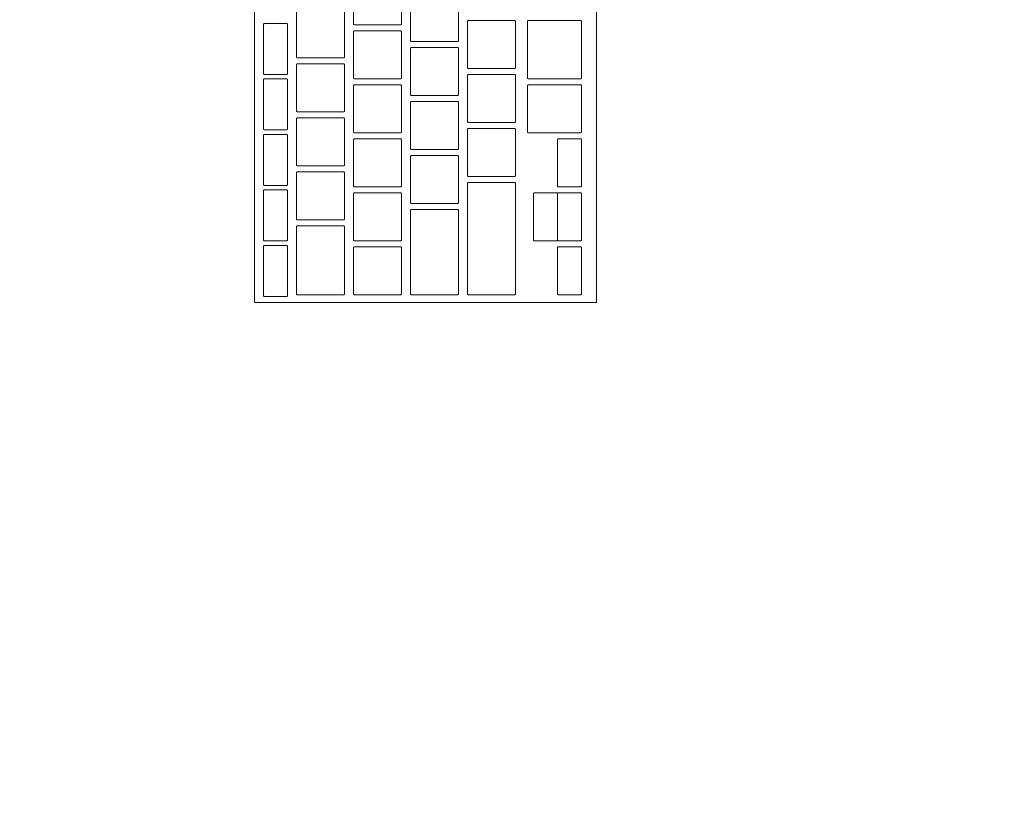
# Model space of a CAD drawing. Header units: metres. Extents: x -3.6 to 90.7, y -11.1 to 18.
# Tile 345 of 656: x 36.917 to 37.245, y 1.439 to 1.705. Entities that reach past the tile are written whole.
import ezdxf

# ---------------------------------------------------------------- set-up
doc = ezdxf.new("R2010")
doc.units = ezdxf.units.M
doc.header["$MEASUREMENT"] = 0
doc.linetypes.add('Wipeout_Contour', pattern=[1, 0, -1])
doc.layers.add('152 - Bemaßung_ Beschriftung.Ausbau', color=7, linetype='Continuous')
doc.layers.add('701 - Einrichtung.Möbel', color=7, linetype='Continuous')
doc.styles.add('ERSTELLTER_STIL_2', font='txt')
doc.dimstyles.new('ERSTELLTER_STIL__1', dxfattribs={"dimtxt": 0.1, "dimasz": 0.0532, "dimexe": 0.18, "dimexo": 0.0625, "dimgap": 0, "dimtad": 1, "dimzin": 0, "dimdsep": 46, "dimtxsty": 'ERSTELLTER_STIL_2', "dimblk": 'ARROWHEAD_2', "dimblk1": 'ARROWHEAD_2', "dimblk2": 'ARROWHEAD_2', "dimcen": 0.09, "dimse1": 1, "dimse2": 1, "dimclrd": 7, "dimclre": 7, "dimclrt": 7, "dimazin": 0, "dimtfac": 1, "dimtdec": 4, "dimtmove": 0, "dimatfit": 3, "dimfxl": 1, "dimtolj": 1, "dimtzin": 0, "dimarcsym": 0})
doc.dimstyles.new('ERSTELLTER_STIL__3', dxfattribs={"dimtxt": 0.1, "dimasz": 0.0532, "dimexe": 0.18, "dimexo": 0.0625, "dimgap": 0, "dimtad": 1, "dimtih": 1, "dimtoh": 1, "dimzin": 0, "dimdsep": 46, "dimtxsty": 'ERSTELLTER_STIL_2', "dimblk": 'ARROWHEAD_2', "dimblk1": 'ARROWHEAD_2', "dimblk2": 'ARROWHEAD_2', "dimcen": 0.09, "dimse1": 1, "dimse2": 1, "dimclrd": 7, "dimclre": 7, "dimclrt": 7, "dimazin": 0, "dimtfac": 1, "dimtdec": 4, "dimtmove": 0, "dimatfit": 3, "dimfxl": 1, "dimtolj": 1, "dimtzin": 0, "dimarcsym": 0})

# ---------------------------------------------------------------- blocks, each defined once
blk = doc.blocks.new('*D436')
at = {"layer": '152 - Bemaßung_ Beschriftung.Ausbau', "color": 7, "linetype": 'Continuous', "lineweight": 5}
for p, q in [((36.60497, -4.6125), (36.60497, -4.5075)), ((40.01497, -4.6125), (40.01497, -4.5075)), ((36.62518, -4.525), (36.58477, -4.595)), ((40.03518, -4.525), (39.99477, -4.595)), ((36.60497, -4.56), (40.01497, -4.56))]:
    blk.add_line(p, q, dxfattribs=at)
at = {"layer": '152 - Bemaßung_ Beschriftung.Ausbau', "color": 7, "lineweight": 5, "char_height": 0.1, "attachment_point": 7, "style": 'ERSTELLTER_STIL_2'}
for s, insert in [('\\A1;{\\pql;\\fArial|b0|i0|c0|p38;11\\fArial|b0|i0|c0|p38;\\A1{\\H.66x;\\S5^  ;}}', (39.80295, -4.54109)), ('\\A1;{\\pql;\\fArial|b0|i0|c0|p38;3,41}', (38.08105, -4.54))]:
    blk.add_mtext(s, dxfattribs=dict(at, insert=insert))
blk = doc.blocks.new('ARROWHEAD_2')
at = {"color": 0, "linetype": 'Continuous', "lineweight": 0}
for p, q in [((-0.3781, -0.655), (0.3781, 0.655)), ((0, 0), (-1, 0))]:
    blk.add_line(p, q, dxfattribs=at)
blk = doc.blocks.new('*D611')
at = {"layer": '152 - Bemaßung_ Beschriftung.Ausbau', "color": 7, "linetype": 'Continuous', "lineweight": 5}
for p, q in [((45.78033, 0.245), (45.78033, 3.72)), ((45.74533, 0.26521), (45.81533, 0.22479)), ((45.83283, 0.245), (45.72783, 0.245)), ((45.78033, 0.005), (45.78033, 0.245)), ((45.74533, 0.02521), (45.81533, -0.01521)), ((45.83283, 0.005), (45.72783, 0.005)), ((45.78033, -0.02923), (45.78033, 0.005))]:
    blk.add_line(p, q, dxfattribs=at)
at = {"color": 254, "linetype": 'Wipeout_Contour', "lineweight": 0, "ltscale": 182.85335}
blk.add_wipeout([(45.78176, 0.02769), (45.78176, 0.22231), (45.6389, 0.22231), (45.6389, 0.02769)], dxfattribs=at).dxf.layer = '152 - Bemaßung_ Beschriftung.Ausbau'
at = {"layer": '152 - Bemaßung_ Beschriftung.Ausbau', "color": 7, "lineweight": 5, "insert": (45.76033, 0.04911), "char_height": 0.1, "attachment_point": 7, "rotation": 90, "style": 'ERSTELLTER_STIL_2'}
blk.add_mtext('\\A1;{\\pql;\\fArial|b0|i0|c0|p38;24}', dxfattribs=at)
blk = doc.blocks.new('*D612')
at = {"layer": '152 - Bemaßung_ Beschriftung.Ausbau', "color": 7, "linetype": 'Continuous', "lineweight": 5}
for p, q in [((45.74533, 3.7402), (45.81533, 3.69979)), ((45.83283, 3.72), (45.72783, 3.72)), ((45.78033, 0.245), (45.78033, 3.72)), ((45.74533, 0.26521), (45.81533, 0.22479))]:
    blk.add_line(p, q, dxfattribs=at)
at = {"layer": '152 - Bemaßung_ Beschriftung.Ausbau', "color": 7, "lineweight": 5, "char_height": 0.1, "attachment_point": 7, "rotation": 90, "style": 'ERSTELLTER_STIL_2'}
for s, insert in [('\\A1;{\\pql;\\fArial|b0|i0|c0|p38;17\\fArial|b0|i0|c0|p38;\\A1{\\H.66x;\\S5^  ;}}', (45.76142, 3.49791)), ('\\A1;{\\pql;\\fArial|b0|i0|c0|p38;3,47\\fArial|b0|i0|c0|p38;\\A1{\\H.66x;\\S5^  ;}}', (45.77974, 1.7235))]:
    blk.add_mtext(s, dxfattribs=dict(at, insert=insert))

msp = doc.modelspace()

# ---------------------------------------------------------------- wipeouts: each hides what was drawn before it
at = {"color": 254, "linetype": 'Wipeout_Contour', "lineweight": 0, "ltscale": 226.331697}
msp.add_wipeout([(36.60497, 3.00998), (36.60497, 1.00998), (37.40497, 1.00998), (37.40497, 2.20998), (38.80497, 2.20998), (38.80497, 3.00998)], dxfattribs=at).dxf.layer = '701 - Einrichtung.Möbel'

# ---------------------------------------------------------------- next in the draw order: wipeouts: each hides what was drawn before it
at = {"color": 254, "linetype": 'Wipeout_Contour', "lineweight": 0, "ltscale": 148.385207}
msp.add_wipeout([(37.10889, 1.87312), (36.99489, 1.87312), (36.99489, 1.61112), (37.10889, 1.61112)], dxfattribs=at).dxf.layer = '701 - Einrichtung.Möbel'

# ---------------------------------------------------------------- next in the draw order: linework, layer by layer
at = {"layer": '701 - Einrichtung.Möbel', "color": 7, "linetype": 'Continuous', "lineweight": 5, "flags": 128}
msp.add_lwpolyline([(37.10889, 1.87312), (37.10889, 1.61112), (36.99489, 1.61112), (36.99489, 1.87312)], close=True, dxfattribs=at)

# ---------------------------------------------------------------- next in the draw order: wipeouts: each hides what was drawn before it
at = {"color": 254, "linetype": 'Wipeout_Contour', "lineweight": 0, "ltscale": 333.214088}
msp.add_wipeout([(37.04389, 1.71162), (37.04389, 1.71942), (37.04369, 1.71962), (37.02809, 1.71962), (37.02789, 1.71942), (37.02789, 1.70382), (37.02809, 1.70362), (37.04369, 1.70362), (37.04389, 1.70382)], dxfattribs=at).dxf.layer = '701 - Einrichtung.Möbel'
at = {"color": 254, "linetype": 'Wipeout_Contour', "lineweight": 0, "ltscale": 333.382608}
msp.add_wipeout([(37.06289, 1.70612), (37.06289, 1.71392), (37.06269, 1.71412), (37.04709, 1.71412), (37.04689, 1.71392), (37.04689, 1.69832), (37.04709, 1.69812), (37.06269, 1.69812), (37.06289, 1.69832)], dxfattribs=at).dxf.layer = '701 - Einrichtung.Möbel'
at = {"color": 254, "linetype": 'Wipeout_Contour', "lineweight": 0, "ltscale": 333.03872}
msp.add_wipeout([(37.02489, 1.70062), (37.02489, 1.70842), (37.02469, 1.70862), (37.00909, 1.70862), (37.00889, 1.70842), (37.00889, 1.69282), (37.00909, 1.69262), (37.02469, 1.69262), (37.02489, 1.69282)], dxfattribs=at).dxf.layer = '701 - Einrichtung.Möbel'
at = {"color": 254, "linetype": 'Wipeout_Contour', "lineweight": 0, "ltscale": 332.897894}
msp.add_wipeout([(37.00589, 1.69562), (37.00589, 1.70392), (37.00569, 1.70412), (36.99809, 1.70412), (36.99789, 1.70392), (36.99789, 1.68732), (36.99809, 1.68712), (37.00569, 1.68712), (37.00589, 1.68732)], dxfattribs=at).dxf.layer = '701 - Einrichtung.Möbel'
at = {"color": 254, "linetype": 'Wipeout_Contour', "lineweight": 0, "ltscale": 333.549694}
msp.add_wipeout([(37.08189, 1.69712), (37.08189, 1.70492), (37.08169, 1.70512), (37.06609, 1.70512), (37.06589, 1.70492), (37.06589, 1.68932), (37.06609, 1.68912), (37.08169, 1.68912), (37.08189, 1.68932)], dxfattribs=at).dxf.layer = '701 - Einrichtung.Möbel'
at = {"color": 254, "linetype": 'Wipeout_Contour', "lineweight": 0, "ltscale": 333.738992}
msp.add_wipeout([(37.10389, 1.69537), (37.10389, 1.70492), (37.10369, 1.70512), (37.08609, 1.70512), (37.08589, 1.70492), (37.08589, 1.68582), (37.08609, 1.68562), (37.10369, 1.68562), (37.10389, 1.68582)], dxfattribs=at).dxf.layer = '701 - Einrichtung.Möbel'
at = {"color": 254, "linetype": 'Wipeout_Contour', "lineweight": 0, "ltscale": 333.206638}
msp.add_wipeout([(37.04389, 1.69362), (37.04389, 1.70142), (37.04369, 1.70162), (37.02809, 1.70162), (37.02789, 1.70142), (37.02789, 1.68582), (37.02809, 1.68562), (37.04369, 1.68562), (37.04389, 1.68582)], dxfattribs=at).dxf.layer = '701 - Einrichtung.Möbel'
at = {"color": 254, "linetype": 'Wipeout_Contour', "lineweight": 0, "ltscale": 333.375186}
msp.add_wipeout([(37.06289, 1.68812), (37.06289, 1.69592), (37.06269, 1.69612), (37.04709, 1.69612), (37.04689, 1.69592), (37.04689, 1.68032), (37.04709, 1.68012), (37.06269, 1.68012), (37.06289, 1.68032)], dxfattribs=at).dxf.layer = '701 - Einrichtung.Möbel'
at = {"color": 254, "linetype": 'Wipeout_Contour', "lineweight": 0, "ltscale": 333.031315}
msp.add_wipeout([(37.02489, 1.68262), (37.02489, 1.69042), (37.02469, 1.69062), (37.00909, 1.69062), (37.00889, 1.69042), (37.00889, 1.67482), (37.00909, 1.67462), (37.02469, 1.67462), (37.02489, 1.67482)], dxfattribs=at).dxf.layer = '701 - Einrichtung.Möbel'
at = {"color": 254, "linetype": 'Wipeout_Contour', "lineweight": 0, "ltscale": 333.542315}
msp.add_wipeout([(37.08189, 1.67912), (37.08189, 1.68692), (37.08169, 1.68712), (37.06609, 1.68712), (37.06589, 1.68692), (37.06589, 1.67132), (37.06609, 1.67112), (37.08169, 1.67112), (37.08189, 1.67132)], dxfattribs=at).dxf.layer = '701 - Einrichtung.Möbel'
at = {"color": 254, "linetype": 'Wipeout_Contour', "lineweight": 0, "ltscale": 333.199267}
msp.add_wipeout([(37.04389, 1.67562), (37.04389, 1.68342), (37.04369, 1.68362), (37.02809, 1.68362), (37.02789, 1.68342), (37.02789, 1.66782), (37.02809, 1.66762), (37.04369, 1.66762), (37.04389, 1.66782)], dxfattribs=at).dxf.layer = '701 - Einrichtung.Möbel'
at = {"color": 254, "linetype": 'Wipeout_Contour', "lineweight": 0, "ltscale": 333.730678}
msp.add_wipeout([(37.10389, 1.67562), (37.10389, 1.68342), (37.10369, 1.68362), (37.08609, 1.68362), (37.08589, 1.68342), (37.08589, 1.66782), (37.08609, 1.66762), (37.10369, 1.66762), (37.10389, 1.66782)], dxfattribs=at).dxf.layer = '701 - Einrichtung.Möbel'
at = {"color": 254, "linetype": 'Wipeout_Contour', "lineweight": 0, "ltscale": 333.367843}
msp.add_wipeout([(37.06289, 1.67012), (37.06289, 1.67792), (37.06269, 1.67812), (37.04709, 1.67812), (37.04689, 1.67792), (37.04689, 1.66232), (37.04709, 1.66212), (37.06269, 1.66212), (37.06289, 1.66232)], dxfattribs=at).dxf.layer = '701 - Einrichtung.Möbel'
at = {"color": 254, "linetype": 'Wipeout_Contour', "lineweight": 0, "ltscale": 333.023988}
msp.add_wipeout([(37.02489, 1.66462), (37.02489, 1.67242), (37.02469, 1.67262), (37.00909, 1.67262), (37.00889, 1.67242), (37.00889, 1.65682), (37.00909, 1.65662), (37.02469, 1.65662), (37.02489, 1.65682)], dxfattribs=at).dxf.layer = '701 - Einrichtung.Möbel'
at = {"color": 254, "linetype": 'Wipeout_Contour', "lineweight": 0, "ltscale": 333.535015}
msp.add_wipeout([(37.08189, 1.66112), (37.08189, 1.66892), (37.08169, 1.66912), (37.06609, 1.66912), (37.06589, 1.66892), (37.06589, 1.65332), (37.06609, 1.65312), (37.08169, 1.65312), (37.08189, 1.65332)], dxfattribs=at).dxf.layer = '701 - Einrichtung.Möbel'
at = {"color": 254, "linetype": 'Wipeout_Contour', "lineweight": 0, "ltscale": 333.191975}
msp.add_wipeout([(37.04389, 1.65762), (37.04389, 1.66542), (37.04369, 1.66562), (37.02809, 1.66562), (37.02789, 1.66542), (37.02789, 1.64982), (37.02809, 1.64962), (37.04369, 1.64962), (37.04389, 1.64982)], dxfattribs=at).dxf.layer = '701 - Einrichtung.Möbel'
at = {"color": 254, "linetype": 'Wipeout_Contour', "lineweight": 0, "ltscale": 333.763365}
msp.add_wipeout([(37.10389, 1.65762), (37.10389, 1.66542), (37.10369, 1.66562), (37.09609, 1.66562), (37.09589, 1.66542), (37.09589, 1.64982), (37.09609, 1.64962), (37.10369, 1.64962), (37.10389, 1.64982)], dxfattribs=at).dxf.layer = '701 - Einrichtung.Möbel'
at = {"color": 254, "linetype": 'Wipeout_Contour', "lineweight": 0, "ltscale": 333.360578}
msp.add_wipeout([(37.06289, 1.65212), (37.06289, 1.65992), (37.06269, 1.66012), (37.04709, 1.66012), (37.04689, 1.65992), (37.04689, 1.64432), (37.04709, 1.64412), (37.06269, 1.64412), (37.06289, 1.64432)], dxfattribs=at).dxf.layer = '701 - Einrichtung.Möbel'
at = {"color": 254, "linetype": 'Wipeout_Contour', "lineweight": 0, "ltscale": 333.01674}
msp.add_wipeout([(37.02489, 1.64662), (37.02489, 1.65442), (37.02469, 1.65462), (37.00909, 1.65462), (37.00889, 1.65442), (37.00889, 1.63882), (37.00909, 1.63862), (37.02469, 1.63862), (37.02489, 1.63882)], dxfattribs=at).dxf.layer = '701 - Einrichtung.Möbel'
at = {"color": 254, "linetype": 'Wipeout_Contour', "lineweight": 0, "ltscale": 333.524626}
msp.add_wipeout([(37.08189, 1.63237), (37.08189, 1.65092), (37.08169, 1.65112), (37.06609, 1.65112), (37.06589, 1.65092), (37.06589, 1.61382), (37.06609, 1.61362), (37.08169, 1.61362), (37.08189, 1.61382)], dxfattribs=at).dxf.layer = '701 - Einrichtung.Möbel'
at = {"color": 254, "linetype": 'Wipeout_Contour', "lineweight": 0, "ltscale": 333.184761}
msp.add_wipeout([(37.04389, 1.63962), (37.04389, 1.64742), (37.04369, 1.64762), (37.02809, 1.64762), (37.02789, 1.64742), (37.02789, 1.63182), (37.02809, 1.63162), (37.04369, 1.63162), (37.04389, 1.63182)], dxfattribs=at).dxf.layer = '701 - Einrichtung.Möbel'
at = {"color": 254, "linetype": 'Wipeout_Contour', "lineweight": 0, "ltscale": 333.756163}
msp.add_wipeout([(37.10389, 1.63962), (37.10389, 1.64742), (37.10369, 1.64762), (37.09609, 1.64762), (37.09589, 1.64742), (37.09589, 1.63182), (37.09609, 1.63162), (37.10369, 1.63162), (37.10389, 1.63182)], dxfattribs=at).dxf.layer = '701 - Einrichtung.Möbel'
at = {"color": 254, "linetype": 'Wipeout_Contour', "lineweight": 0, "ltscale": 333.351626}
msp.add_wipeout([(37.06289, 1.62787), (37.06289, 1.64192), (37.06269, 1.64212), (37.04709, 1.64212), (37.04689, 1.64192), (37.04689, 1.61382), (37.04709, 1.61362), (37.06269, 1.61362), (37.06289, 1.61382)], dxfattribs=at).dxf.layer = '701 - Einrichtung.Möbel'
at = {"color": 254, "linetype": 'Wipeout_Contour', "lineweight": 0, "ltscale": 333.008622}
msp.add_wipeout([(37.02489, 1.62512), (37.02489, 1.63642), (37.02469, 1.63662), (37.00909, 1.63662), (37.00889, 1.63642), (37.00889, 1.61382), (37.00909, 1.61362), (37.02469, 1.61362), (37.02489, 1.61382)], dxfattribs=at).dxf.layer = '701 - Einrichtung.Möbel'
at = {"color": 254, "linetype": 'Wipeout_Contour', "lineweight": 0, "ltscale": 333.177626}
msp.add_wipeout([(37.04389, 1.62162), (37.04389, 1.62942), (37.04369, 1.62962), (37.02809, 1.62962), (37.02789, 1.62942), (37.02789, 1.61382), (37.02809, 1.61362), (37.04369, 1.61362), (37.04389, 1.61382)], dxfattribs=at).dxf.layer = '701 - Einrichtung.Möbel'
at = {"color": 254, "linetype": 'Wipeout_Contour', "lineweight": 0, "ltscale": 333.74904}
msp.add_wipeout([(37.10389, 1.62162), (37.10389, 1.62942), (37.10369, 1.62962), (37.09609, 1.62962), (37.09589, 1.62942), (37.09589, 1.61382), (37.09609, 1.61362), (37.10369, 1.61362), (37.10389, 1.61382)], dxfattribs=at).dxf.layer = '701 - Einrichtung.Möbel'

# ---------------------------------------------------------------- next in the draw order: linework, layer by layer
at = {"layer": '701 - Einrichtung.Möbel', "color": 7, "linetype": 'Continuous', "lineweight": 5, "flags": 128}
for points in [[(37.04389, 1.71162), (37.04389, 1.70382), (37.04369, 1.70362), (37.02809, 1.70362), (37.02789, 1.70382), (37.02789, 1.71942), (37.02809, 1.71962), (37.04369, 1.71962), (37.04389, 1.71942)], [(37.06289, 1.70612), (37.06289, 1.69832), (37.06269, 1.69812), (37.04709, 1.69812), (37.04689, 1.69832), (37.04689, 1.71392), (37.04709, 1.71412), (37.06269, 1.71412), (37.06289, 1.71392)], [(37.02489, 1.70062), (37.02489, 1.69282), (37.02469, 1.69262), (37.00909, 1.69262), (37.00889, 1.69282), (37.00889, 1.70842), (37.00909, 1.70862), (37.02469, 1.70862), (37.02489, 1.70842)], [(37.00589, 1.69562), (37.00589, 1.68732), (37.00569, 1.68712), (36.99809, 1.68712), (36.99789, 1.68732), (36.99789, 1.70392), (36.99809, 1.70412), (37.00569, 1.70412), (37.00589, 1.70392)], [(37.08189, 1.69712), (37.08189, 1.68932), (37.08169, 1.68912), (37.06609, 1.68912), (37.06589, 1.68932), (37.06589, 1.70492), (37.06609, 1.70512), (37.08169, 1.70512), (37.08189, 1.70492)], [(37.10389, 1.69537), (37.10389, 1.68582), (37.10369, 1.68562), (37.08609, 1.68562), (37.08589, 1.68582), (37.08589, 1.70492), (37.08609, 1.70512), (37.10369, 1.70512), (37.10389, 1.70492)], [(37.04389, 1.69362), (37.04389, 1.68582), (37.04369, 1.68562), (37.02809, 1.68562), (37.02789, 1.68582), (37.02789, 1.70142), (37.02809, 1.70162), (37.04369, 1.70162), (37.04389, 1.70142)], [(37.06289, 1.68812), (37.06289, 1.68032), (37.06269, 1.68012), (37.04709, 1.68012), (37.04689, 1.68032), (37.04689, 1.69592), (37.04709, 1.69612), (37.06269, 1.69612), (37.06289, 1.69592)], [(37.02489, 1.68262), (37.02489, 1.67482), (37.02469, 1.67462), (37.00909, 1.67462), (37.00889, 1.67482), (37.00889, 1.69042), (37.00909, 1.69062), (37.02469, 1.69062), (37.02489, 1.69042)], [(37.08189, 1.67912), (37.08189, 1.67132), (37.08169, 1.67112), (37.06609, 1.67112), (37.06589, 1.67132), (37.06589, 1.68692), (37.06609, 1.68712), (37.08169, 1.68712), (37.08189, 1.68692)], [(37.04389, 1.67562), (37.04389, 1.66782), (37.04369, 1.66762), (37.02809, 1.66762), (37.02789, 1.66782), (37.02789, 1.68342), (37.02809, 1.68362), (37.04369, 1.68362), (37.04389, 1.68342)], [(37.10389, 1.67562), (37.10389, 1.66782), (37.10369, 1.66762), (37.08609, 1.66762), (37.08589, 1.66782), (37.08589, 1.68342), (37.08609, 1.68362), (37.10369, 1.68362), (37.10389, 1.68342)], [(37.06289, 1.67012), (37.06289, 1.66232), (37.06269, 1.66212), (37.04709, 1.66212), (37.04689, 1.66232), (37.04689, 1.67792), (37.04709, 1.67812), (37.06269, 1.67812), (37.06289, 1.67792)], [(37.02489, 1.66462), (37.02489, 1.65682), (37.02469, 1.65662), (37.00909, 1.65662), (37.00889, 1.65682), (37.00889, 1.67242), (37.00909, 1.67262), (37.02469, 1.67262), (37.02489, 1.67242)], [(37.08189, 1.66112), (37.08189, 1.65332), (37.08169, 1.65312), (37.06609, 1.65312), (37.06589, 1.65332), (37.06589, 1.66892), (37.06609, 1.66912), (37.08169, 1.66912), (37.08189, 1.66892)], [(37.04389, 1.65762), (37.04389, 1.64982), (37.04369, 1.64962), (37.02809, 1.64962), (37.02789, 1.64982), (37.02789, 1.66542), (37.02809, 1.66562), (37.04369, 1.66562), (37.04389, 1.66542)], [(37.10389, 1.65762), (37.10389, 1.64982), (37.10369, 1.64962), (37.09609, 1.64962), (37.09589, 1.64982), (37.09589, 1.66542), (37.09609, 1.66562), (37.10369, 1.66562), (37.10389, 1.66542)], [(37.06289, 1.65212), (37.06289, 1.64432), (37.06269, 1.64412), (37.04709, 1.64412), (37.04689, 1.64432), (37.04689, 1.65992), (37.04709, 1.66012), (37.06269, 1.66012), (37.06289, 1.65992)], [(37.02489, 1.64662), (37.02489, 1.63882), (37.02469, 1.63862), (37.00909, 1.63862), (37.00889, 1.63882), (37.00889, 1.65442), (37.00909, 1.65462), (37.02469, 1.65462), (37.02489, 1.65442)], [(37.08189, 1.63237), (37.08189, 1.61382), (37.08169, 1.61362), (37.06609, 1.61362), (37.06589, 1.61382), (37.06589, 1.65092), (37.06609, 1.65112), (37.08169, 1.65112), (37.08189, 1.65092)], [(37.04389, 1.63962), (37.04389, 1.63182), (37.04369, 1.63162), (37.02809, 1.63162), (37.02789, 1.63182), (37.02789, 1.64742), (37.02809, 1.64762), (37.04369, 1.64762), (37.04389, 1.64742)], [(37.10389, 1.63962), (37.10389, 1.63182), (37.10369, 1.63162), (37.09609, 1.63162), (37.09589, 1.63182), (37.09589, 1.64742), (37.09609, 1.64762), (37.10369, 1.64762), (37.10389, 1.64742)], [(37.06289, 1.62787), (37.06289, 1.61382), (37.06269, 1.61362), (37.04709, 1.61362), (37.04689, 1.61382), (37.04689, 1.64192), (37.04709, 1.64212), (37.06269, 1.64212), (37.06289, 1.64192)], [(37.02489, 1.62512), (37.02489, 1.61382), (37.02469, 1.61362), (37.00909, 1.61362), (37.00889, 1.61382), (37.00889, 1.63642), (37.00909, 1.63662), (37.02469, 1.63662), (37.02489, 1.63642)], [(37.04389, 1.62162), (37.04389, 1.61382), (37.04369, 1.61362), (37.02809, 1.61362), (37.02789, 1.61382), (37.02789, 1.62942), (37.02809, 1.62962), (37.04369, 1.62962), (37.04389, 1.62942)], [(37.10389, 1.62162), (37.10389, 1.61382), (37.10369, 1.61362), (37.09609, 1.61362), (37.09589, 1.61382), (37.09589, 1.62942), (37.09609, 1.62962), (37.10369, 1.62962), (37.10389, 1.62942)]]:
    msp.add_lwpolyline(points, close=True, dxfattribs=at)

# ---------------------------------------------------------------- next in the draw order: wipeouts: each hides what was drawn before it
at = {"color": 254, "linetype": 'Wipeout_Contour', "lineweight": 0, "ltscale": 332.890303}
msp.add_wipeout([(37.00589, 1.67712), (37.00589, 1.68542), (37.00569, 1.68562), (36.99809, 1.68562), (36.99789, 1.68542), (36.99789, 1.66882), (36.99809, 1.66862), (37.00569, 1.66862), (37.00589, 1.66882)], dxfattribs=at).dxf.layer = '701 - Einrichtung.Möbel'
at = {"color": 254, "linetype": 'Wipeout_Contour', "lineweight": 0, "ltscale": 333.684239}
msp.add_wipeout([(37.09589, 1.63962), (37.09589, 1.64742), (37.09569, 1.64762), (37.08809, 1.64762), (37.08789, 1.64742), (37.08789, 1.63182), (37.08809, 1.63162), (37.09569, 1.63162), (37.09589, 1.63182)], dxfattribs=at).dxf.layer = '701 - Einrichtung.Möbel'

# ---------------------------------------------------------------- next in the draw order: linework, layer by layer
at = {"layer": '701 - Einrichtung.Möbel', "color": 7, "linetype": 'Continuous', "lineweight": 5, "flags": 128}
for points in [[(37.00589, 1.67712), (37.00589, 1.66882), (37.00569, 1.66862), (36.99809, 1.66862), (36.99789, 1.66882), (36.99789, 1.68542), (36.99809, 1.68562), (37.00569, 1.68562), (37.00589, 1.68542)], [(37.09589, 1.63962), (37.09589, 1.63182), (37.09569, 1.63162), (37.08809, 1.63162), (37.08789, 1.63182), (37.08789, 1.64742), (37.08809, 1.64762), (37.09569, 1.64762), (37.09589, 1.64742)]]:
    msp.add_lwpolyline(points, close=True, dxfattribs=at)

# ---------------------------------------------------------------- next in the draw order: wipeouts: each hides what was drawn before it
at = {"color": 254, "linetype": 'Wipeout_Contour', "lineweight": 0, "ltscale": 332.882795}
msp.add_wipeout([(37.00589, 1.65862), (37.00589, 1.66692), (37.00569, 1.66712), (36.99809, 1.66712), (36.99789, 1.66692), (36.99789, 1.65032), (36.99809, 1.65012), (37.00569, 1.65012), (37.00589, 1.65032)], dxfattribs=at).dxf.layer = '701 - Einrichtung.Möbel'

# ---------------------------------------------------------------- next in the draw order: linework, layer by layer
at = {"layer": '701 - Einrichtung.Möbel', "color": 7, "linetype": 'Continuous', "lineweight": 5, "flags": 128}
msp.add_lwpolyline([(37.00589, 1.65862), (37.00589, 1.65032), (37.00569, 1.65012), (36.99809, 1.65012), (36.99789, 1.65032), (36.99789, 1.66692), (36.99809, 1.66712), (37.00569, 1.66712), (37.00589, 1.66692)], close=True, dxfattribs=at)

# ---------------------------------------------------------------- next in the draw order: wipeouts: each hides what was drawn before it
at = {"color": 254, "linetype": 'Wipeout_Contour', "lineweight": 0, "ltscale": 332.87537}
msp.add_wipeout([(37.00589, 1.64012), (37.00589, 1.64842), (37.00569, 1.64862), (36.99809, 1.64862), (36.99789, 1.64842), (36.99789, 1.63182), (36.99809, 1.63162), (37.00569, 1.63162), (37.00589, 1.63182)], dxfattribs=at).dxf.layer = '701 - Einrichtung.Möbel'

# ---------------------------------------------------------------- next in the draw order: linework, layer by layer
at = {"layer": '701 - Einrichtung.Möbel', "color": 7, "linetype": 'Continuous', "lineweight": 5, "flags": 128}
msp.add_lwpolyline([(37.00589, 1.64012), (37.00589, 1.63182), (37.00569, 1.63162), (36.99809, 1.63162), (36.99789, 1.63182), (36.99789, 1.64842), (36.99809, 1.64862), (37.00569, 1.64862), (37.00589, 1.64842)], close=True, dxfattribs=at)

# ---------------------------------------------------------------- next in the draw order: wipeouts: each hides what was drawn before it
at = {"color": 254, "linetype": 'Wipeout_Contour', "lineweight": 0, "ltscale": 332.868029}
msp.add_wipeout([(37.00589, 1.62162), (37.00589, 1.62992), (37.00569, 1.63012), (36.99809, 1.63012), (36.99789, 1.62992), (36.99789, 1.61332), (36.99809, 1.61312), (37.00569, 1.61312), (37.00589, 1.61332)], dxfattribs=at).dxf.layer = '701 - Einrichtung.Möbel'

# ---------------------------------------------------------------- next in the draw order: linework, layer by layer
at = {"layer": '701 - Einrichtung.Möbel', "color": 7, "linetype": 'Continuous', "lineweight": 5, "flags": 128}
msp.add_lwpolyline([(37.00589, 1.62162), (37.00589, 1.61332), (37.00569, 1.61312), (36.99809, 1.61312), (36.99789, 1.61332), (36.99789, 1.62992), (36.99809, 1.63012), (37.00569, 1.63012), (37.00589, 1.62992)], close=True, dxfattribs=at)

# ---------------------------------------------------------------- next in the draw order: dimensions: what is measured, and where the dimension line sits
at = {"layer": '152 - Bemaßung_ Beschriftung.Ausbau', "color": 7, "linetype": 'Continuous', "lineweight": 5}
dim = msp.add_linear_dim(base=(40.01497, -4.56), p1=(36.60497, 3.25474), p2=(40.01497, 4.53249), dimstyle='ERSTELLTER_STIL__3', dxfattribs=at)
dim.commit()
dim.dimension.update_dxf_attribs({"geometry": '*D436', "text_midpoint": (38.21093, -4.49), "dimtype": 160})

# ---------------------------------------------------------------- next in the draw order: dimensions: what is measured, and where the dimension line sits
dim = msp.add_linear_dim(base=(45.78033, 0.245), p1=(45.78033, 0.005), p2=(22.1775, 0.245), angle=90, dimstyle='ERSTELLTER_STIL__1', dxfattribs=at)
dim.commit()
dim.dimension.update_dxf_attribs({"geometry": '*D611', "text_midpoint": (45.71033, 0.12535), "dimtype": 160, "text_rotation": 90})

# ---------------------------------------------------------------- next in the draw order: dimensions: what is measured, and where the dimension line sits
dim = msp.add_linear_dim(base=(45.780333, 3.719998), p1=(22.1775, 0.245), p2=(44.709987, 3.719998), angle=90, dimstyle='ERSTELLTER_STIL__1', dxfattribs=at)
dim.commit()
dim.dimension.update_dxf_attribs({"geometry": '*D612', "text_midpoint": (45.710333, 1.988441), "dimtype": 160, "text_rotation": 90})

doc.saveas('drawing.dxf')
